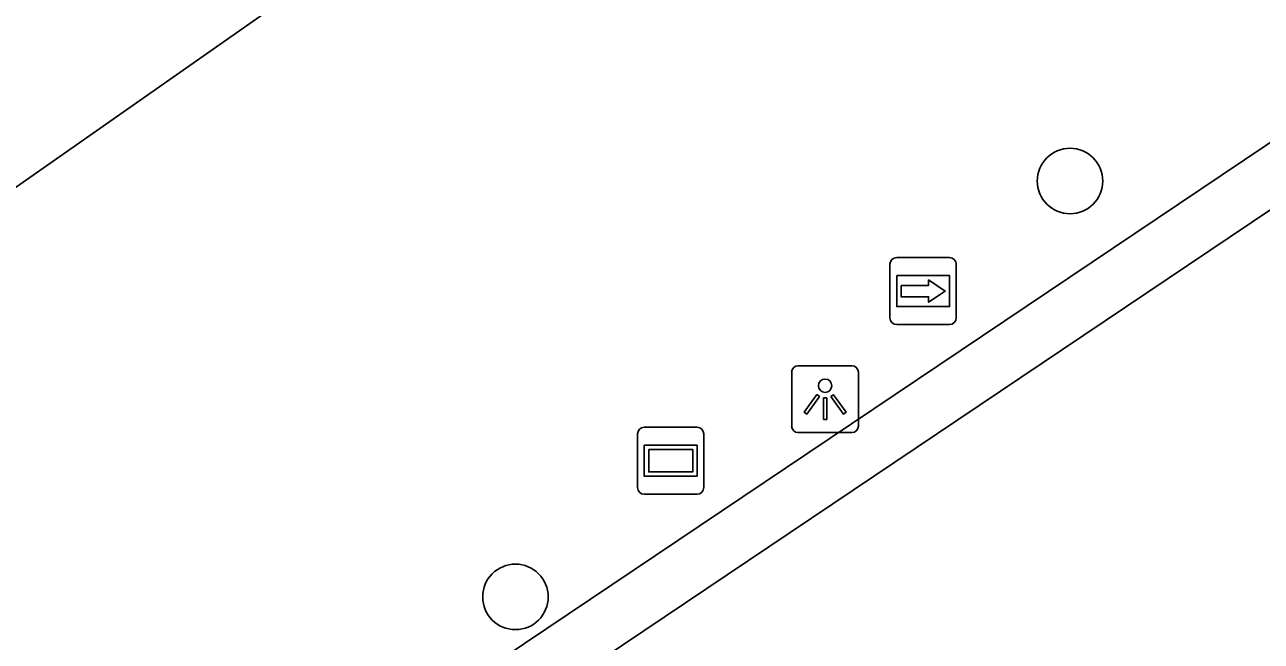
# Model space of a CAD drawing. Extents: x 161087 to 161922, y 382574 to 383873.
# Drawn here: x 161466.71 to 161485.18, y 382976.34 to 382985.55 of the extents above; entities that cross this region are included whole.
import ezdxf

# ---------------------------------------------------------------- set-up
doc = ezdxf.new("R2010")
doc.units = 0
for name, color, linetype in [('IMGEO_Boom', 7, 'Continuous'), ('IMGEO_Lichtpunt', 7, 'Continuous'), ('IMGEO_Reclamebord', 7, 'Continuous'), ('IMGEO_Voetgangersgebied_open', 7, 'Continuous'), ('IMGEO_Wegwijzer', 7, 'Continuous')]:
    doc.layers.add(name, color=color, linetype=linetype)

msp = doc.modelspace()

# ---------------------------------------------------------------- linework, layer by layer
at = {"layer": 'IMGEO_Boom'}
for centre in [(161482.32, 382983.212), (161474.037, 382977)]:
    msp.add_circle(centre, 0.489, dxfattribs=at)
at = {"layer": 'IMGEO_Lichtpunt'}
for p, q in [((161479.065, 382980.452), (161478.257, 382980.452)), ((161479.065, 382980.452), (161478.257, 382980.452)), ((161478.163, 382980.357), (161478.163, 382979.55)), ((161478.163, 382980.357), (161478.163, 382979.55)), ((161479.159, 382979.55), (161479.159, 382980.357)), ((161479.159, 382979.55), (161479.159, 382980.357)), ((161478.257, 382979.456), (161479.065, 382979.456)), ((161478.257, 382979.456), (161479.065, 382979.456))]:
    msp.add_line(p, q, dxfattribs=at)
for points in [[(161478.537, 382980.021), (161478.576, 382979.993), (161478.388, 382979.731), (161478.35, 382979.758), (161478.537, 382980.021)], [(161478.749, 382979.993), (161478.787, 382980.02), (161478.974, 382979.758), (161478.935, 382979.73), (161478.749, 382979.993)], [(161478.639, 382979.973), (161478.686, 382979.973), (161478.686, 382979.651), (161478.639, 382979.651), (161478.639, 382979.973)]]:
    msp.add_lwpolyline(points, dxfattribs=at)
msp.add_circle((161478.662, 382980.155), 0.0994, dxfattribs=at)
for centre, start, end in [((161478.257, 382980.357), 90, 180), ((161478.257, 382980.357), 90, 180), ((161479.065, 382980.357), 0, 90), ((161479.065, 382980.357), 0, 90), ((161478.257, 382979.55), 180, 270), ((161478.257, 382979.55), 180, 270), ((161479.065, 382979.55), 270, 0), ((161479.065, 382979.55), 270, 360)]:
    msp.add_arc(centre, 0.0946, start, end, dxfattribs=at)
at = {"layer": 'IMGEO_Reclamebord'}
for p, q in [((161475.961, 382979.534), (161476.751, 382979.534)), ((161476.751, 382979.534), (161475.961, 382979.534)), ((161475.861, 382978.634), (161475.861, 382979.434)), ((161475.861, 382979.434), (161475.861, 382978.634)), ((161476.851, 382979.434), (161476.851, 382978.634)), ((161476.851, 382978.634), (161476.851, 382979.434)), ((161476.751, 382978.534), (161475.961, 382978.534)), ((161475.961, 382978.534), (161476.751, 382978.534))]:
    msp.add_line(p, q, dxfattribs=at)
for points in [[(161475.962, 382979.266), (161476.75, 382979.266), (161476.75, 382978.802), (161475.962, 382978.802), (161475.962, 382979.266)], [(161476.027, 382979.201), (161476.027, 382978.867), (161476.685, 382978.867), (161476.685, 382979.201), (161476.027, 382979.201)]]:
    msp.add_lwpolyline(points, dxfattribs=at)
for centre, start, end in [((161475.961, 382979.434), 90, 180), ((161475.961, 382979.434), 90, 180), ((161476.751, 382979.434), 0, 90), ((161476.751, 382979.434), 360, 90), ((161475.961, 382978.634), 180, 270), ((161475.961, 382978.634), 180, 270), ((161476.751, 382978.634), 270, 0), ((161476.751, 382978.634), 270, 0)]:
    msp.add_arc(centre, 0.1, start, end, dxfattribs=at)
at = {"layer": 'IMGEO_Voetgangersgebied_open'}
for points in [[(161432.328, 382962.194), (161432.59, 382961.842), (161442.219, 382968.515), (161443.39, 382966.889), (161473.79, 382988.173), (161466.43, 382998.784)], [(161487.535, 382984.276), (161488.326, 382984.808), (161487.855, 382985.495), (161418.173, 382938.68)], [(161487.535, 382984.276), (161418.673, 382937.998)]]:
    msp.add_lwpolyline(points, dxfattribs=at)
at = {"layer": 'IMGEO_Wegwijzer'}
for p, q in [((161479.731, 382982.068), (161480.521, 382982.068)), ((161480.521, 382982.068), (161479.731, 382982.068)), ((161479.631, 382981.168), (161479.631, 382981.968)), ((161479.631, 382981.968), (161479.631, 382981.168)), ((161480.621, 382981.968), (161480.621, 382981.168)), ((161480.621, 382981.168), (161480.621, 382981.968)), ((161480.521, 382981.068), (161479.731, 382981.068)), ((161479.731, 382981.068), (161480.521, 382981.068))]:
    msp.add_line(p, q, dxfattribs=at)
for points in [[(161479.732, 382981.8), (161480.52, 382981.8), (161480.52, 382981.336), (161479.732, 382981.336), (161479.732, 382981.8)], [(161479.797, 382981.652), (161479.797, 382981.568), (161479.797, 382981.484), (161480.208, 382981.484), (161480.208, 382981.401), (161480.455, 382981.568), (161480.208, 382981.735), (161480.208, 382981.652), (161479.797, 382981.652)]]:
    msp.add_lwpolyline(points, dxfattribs=at)
for centre, start, end in [((161479.731, 382981.968), 90, 180), ((161479.731, 382981.968), 90, 180), ((161480.521, 382981.968), 0, 90), ((161480.521, 382981.968), 360, 90), ((161479.731, 382981.168), 180, 270), ((161479.731, 382981.168), 180, 270), ((161480.521, 382981.168), 270, 0), ((161480.521, 382981.168), 270, 0)]:
    msp.add_arc(centre, 0.1, start, end, dxfattribs=at)

doc.saveas('drawing.dxf')
